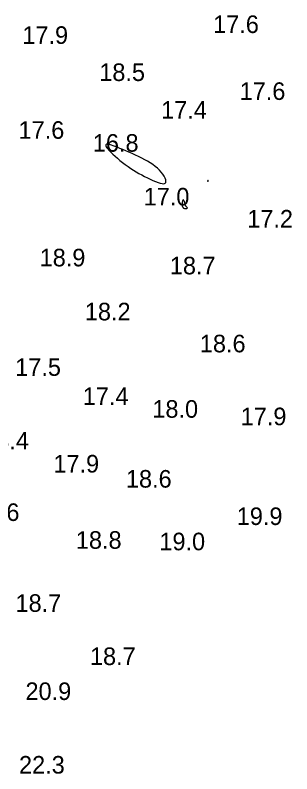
# Model space of a CAD drawing. Extents: x 3040093 to 3056816, y 408076 to 509144.
# Drawn here: x 3045297.9 to 3045376.6, y 433490.4 to 433706.2 of the extents above; entities that cross this region are included whole.
import ezdxf

# ---------------------------------------------------------------- set-up
doc = ezdxf.new("R2010")
doc.units = 0
doc.layers.add('V-CHAN-CONT-EL17', color=7, linetype='Continuous')
doc.layers.add('V-TOPO-SOUN-0610', color=7, linetype='Continuous')

msp = doc.modelspace()

# ---------------------------------------------------------------- linework, layer by layer
at = {"layer": 'V-CHAN-CONT-EL17'}
for points in [[(3045329.98, 433663.18), (3045330.76, 433662.65), (3045331.53, 433662.15), (3045332.31, 433661.67), (3045333.1, 433661.21), (3045333.89, 433660.77), (3045334.68, 433660.35), (3045335.48, 433659.94), (3045336.28, 433659.55), (3045337.07, 433659.19), (3045337.83, 433658.88), (3045338.53, 433658.61), (3045339.17, 433658.42), (3045339.72, 433658.31), (3045340.17, 433658.3), (3045340.5, 433658.41), (3045340.69, 433658.63), (3045340.75, 433658.96), (3045340.69, 433659.39), (3045340.52, 433659.88), (3045340.25, 433660.42), (3045339.88, 433660.99), (3045339.44, 433661.57), (3045338.93, 433662.14), (3045338.36, 433662.69), (3045337.73, 433663.21), (3045337.05, 433663.71), (3045336.31, 433664.2), (3045335.54, 433664.66), (3045334.73, 433665.12), (3045333.87, 433665.56), (3045332.99, 433666), (3045332.07, 433666.43), (3045331.15, 433666.86), (3045330.23, 433667.27), (3045329.33, 433667.66), (3045328.47, 433668.02), (3045327.67, 433668.35), (3045326.94, 433668.65), (3045326.29, 433668.9), (3045325.76, 433669.1), (3045325.31, 433669.27), (3045324.95, 433669.39), (3045324.66, 433669.48), (3045324.43, 433669.53), (3045324.24, 433669.56), (3045324.08, 433669.56), (3045323.95, 433669.54), (3045323.83, 433669.5), (3045323.73, 433669.44), (3045323.66, 433669.35), (3045323.64, 433669.22), (3045323.67, 433669.05), (3045323.78, 433668.82), (3045323.96, 433668.53), (3045324.25, 433668.17), (3045324.63, 433667.74), (3045325.11, 433667.25), (3045325.66, 433666.71), (3045326.29, 433666.14), (3045326.97, 433665.54), (3045327.69, 433664.93), (3045328.44, 433664.33), (3045329.21, 433663.74)], [(3045352.86, 433659.12), (3045352.85, 433659.13), (3045352.84, 433659.14), (3045352.83, 433659.14), (3045352.82, 433659.15), (3045352.8, 433659.15), (3045352.78, 433659.16), (3045352.77, 433659.16), (3045352.75, 433659.16), (3045352.73, 433659.17), (3045352.72, 433659.17), (3045352.7, 433659.16), (3045352.69, 433659.16), (3045352.67, 433659.15), (3045352.66, 433659.15), (3045352.64, 433659.13), (3045352.62, 433659.12), (3045352.6, 433659.11), (3045352.59, 433659.09), (3045352.57, 433659.08), (3045352.56, 433659.06), (3045352.56, 433659.05), (3045352.55, 433659.04), (3045352.56, 433659.03), (3045352.57, 433659.02), (3045352.58, 433659.02), (3045352.6, 433659.03), (3045352.63, 433659.03), (3045352.65, 433659.04), (3045352.68, 433659.04), (3045352.71, 433659.05), (3045352.74, 433659.06), (3045352.77, 433659.07), (3045352.79, 433659.08), (3045352.81, 433659.08), (3045352.83, 433659.09), (3045352.84, 433659.1), (3045352.85, 433659.1), (3045352.86, 433659.11), (3045352.86, 433659.12)], [(3045346.8, 433651.34), (3045346.81, 433651.35), (3045346.83, 433651.36), (3045346.84, 433651.38), (3045346.85, 433651.38), (3045346.86, 433651.39), (3045346.87, 433651.4), (3045346.87, 433651.41), (3045346.88, 433651.42), (3045346.88, 433651.42), (3045346.88, 433651.43), (3045346.87, 433651.44), (3045346.86, 433651.46), (3045346.84, 433651.48), (3045346.81, 433651.51), (3045346.77, 433651.55), (3045346.73, 433651.6), (3045346.68, 433651.65), (3045346.62, 433651.71), (3045346.56, 433651.78), (3045346.49, 433651.85), (3045346.44, 433651.92), (3045346.39, 433651.99), (3045346.34, 433652.05), (3045346.31, 433652.12), (3045346.28, 433652.18), (3045346.27, 433652.25), (3045346.25, 433652.32), (3045346.23, 433652.4), (3045346.21, 433652.5), (3045346.19, 433652.61), (3045346.16, 433652.73), (3045346.11, 433652.88), (3045346.06, 433653.04), (3045346, 433653.2), (3045345.94, 433653.35), (3045345.87, 433653.49), (3045345.8, 433653.59), (3045345.73, 433653.66), (3045345.66, 433653.67), (3045345.6, 433653.63), (3045345.54, 433653.54), (3045345.49, 433653.4), (3045345.45, 433653.24), (3045345.42, 433653.05), (3045345.39, 433652.85), (3045345.37, 433652.65), (3045345.37, 433652.45), (3045345.37, 433652.27), (3045345.39, 433652.1), (3045345.42, 433651.94), (3045345.46, 433651.81), (3045345.51, 433651.69), (3045345.57, 433651.58), (3045345.64, 433651.49), (3045345.71, 433651.42), (3045345.8, 433651.36), (3045345.9, 433651.32), (3045346, 433651.28), (3045346.09, 433651.26), (3045346.19, 433651.25), (3045346.29, 433651.25), (3045346.38, 433651.25), (3045346.46, 433651.25), (3045346.52, 433651.26), (3045346.58, 433651.26), (3045346.63, 433651.27), (3045346.67, 433651.28), (3045346.71, 433651.29), (3045346.73, 433651.31), (3045346.76, 433651.32), (3045346.78, 433651.33)]]:
    msp.add_lwpolyline(points, close=True, dxfattribs=at)

# ---------------------------------------------------------------- texts
at = {"layer": 'V-TOPO-SOUN-0610'}
for s, p in [('17.6 ', (3045354.19, 433701.15)), ('17.9 ', (3045299.92, 433698.06)), ('18.5 ', (3045321.8, 433687.5)), ('17.6 ', (3045361.73, 433682.12)), ('17.4 ', (3045339.39, 433676.77)), ('17.6 ', (3045298.84, 433671.06)), ('16.8 ', (3045319.97, 433667.39)), ('17.0 ', (3045334.43, 433652.1)), ('17.2 ', (3045363.9, 433645.83)), ('18.9 ', (3045304.84, 433634.78)), ('18.7 ', (3045341.88, 433632.51)), ('18.2 ', (3045317.7, 433619.42)), ('18.6 ', (3045350.41, 433610.33)), ('17.5 ', (3045297.89, 433603.64)), ('17.4 ', (3045317.11, 433595.37)), ('18.0 ', (3045336.9, 433591.73)), ('17.9 ', (3045362.03, 433589.6)), ('18.4 ', (3045288.77, 433582.71)), ('17.9 ', (3045308.75, 433576.15)), ('18.6 ', (3045329.38, 433571.85)), ('19.6 ', (3045286.08, 433562.37)), ('19.9 ', (3045360.91, 433561.22)), ('18.8 ', (3045315.14, 433554.46)), ('19.0 ', (3045338.9, 433554.03)), ('18.7 ', (3045297.98, 433536.52)), ('18.7 ', (3045319.15, 433521.39)), ('20.9 ', (3045300.81, 433511.45)), ('22.3 ', (3045298.97, 433490.52))]:
    msp.add_text(s, height=5, dxfattribs=at).set_placement(p)

doc.saveas('drawing.dxf')
